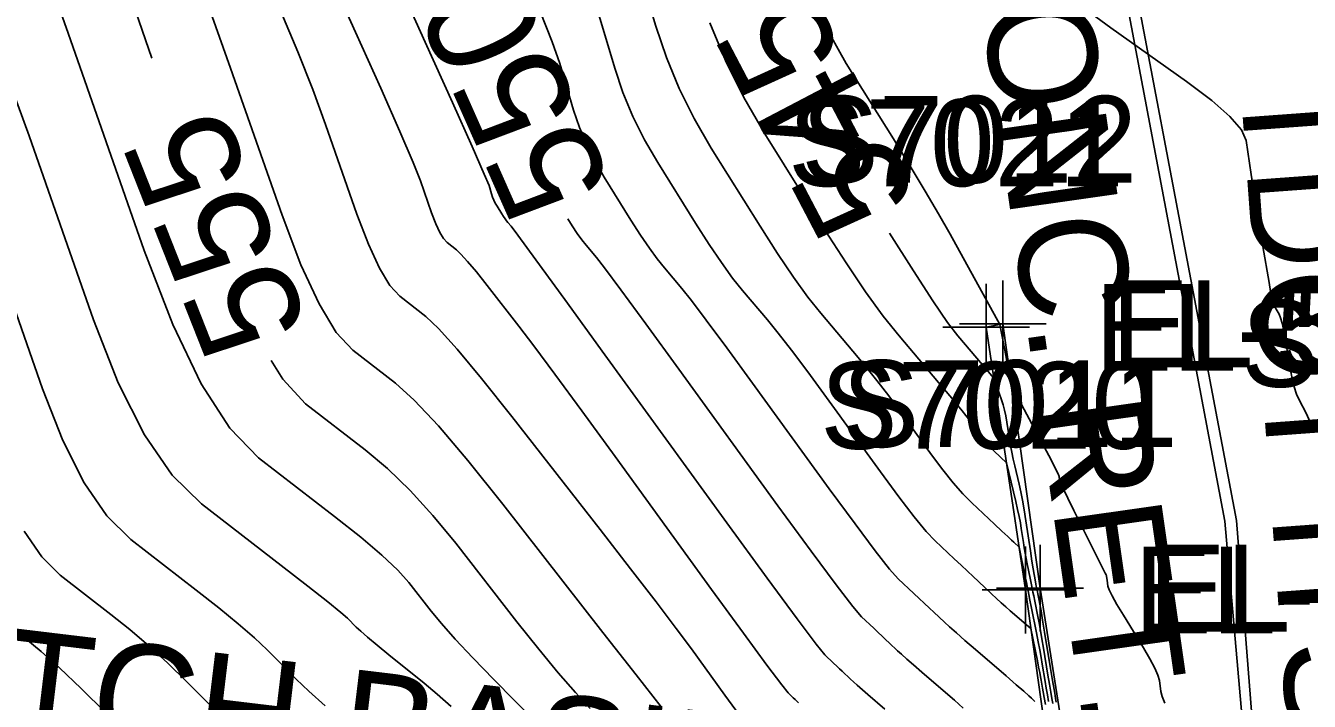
# Model space of a CAD drawing. Extents: x 1724534 to 1727318, y 657156 to 660047.
# Drawn here: x 1725500.6 to 1725559.7, y 658686.4 to 658717.6 of the extents above; entities that cross this region are included whole.
import ezdxf

# ---------------------------------------------------------------- set-up
doc = ezdxf.new("R2010")
doc.units = 0
for name, color, linetype in [('SURVEY - CONTOURS - Index with Text', 7, 'Continuous'), ('SURVEY - CONTOURS - Intermediate with optional Text', 7, 'Continuous'), ('SURVEY - DRAINAGE - Storm Sewer Text', 7, 'Continuous'), ('SURVEY - DTM - Breaklines', 7, 'Continuous'), ('SURVEY - DTM - Breaklines - Points - Elevations', 7, 'Continuous'), ('SURVEY - DTM - Breaklines - Points - Locators', 7, 'Continuous'), ('SURVEY - DTM - Breaklines - Points - Numbers', 7, 'Continuous'), ('SURVEY - ROADSIDE BARRIERS with Text', 7, 'Continuous'), ('SURVEY - TRANSPORTATION - Features - Points - Numbers', 7, 'Continuous'), ('SURVEY - UTILITIES - Electric (Underground) with Text', 7, 'Continuous'), ('SURVEY - UTILITIES - Fiber Optic Cable (Underground) with Text', 7, 'Continuous'), ('SURVEY - UTILITIES - Poles and Miscellaneous with Text', 7, 'Continuous')]:
    doc.layers.add(name, color=color, linetype=linetype)

msp = doc.modelspace()

# ---------------------------------------------------------------- linework, layer by layer
at = {"layer": 'SURVEY - CONTOURS - Index with Text'}
for points in [[(1725500.188, 658737.991), (1725501.361, 658731.538), (1725501.58, 658730.321), (1725501.723, 658729.502), (1725501.793, 658729.081), (1725501.878, 658728.489), (1725501.929, 658728.243), (1725502.02, 658727.948), (1725502.149, 658727.604), (1725502.318, 658727.211), (1725502.82, 658726.099), (1725503.139, 658725.293), (1725503.72, 658723.709), (1725504.564, 658721.345), (1725505.669, 658718.204), (1725506.416, 658716.07)], [(1725525.569, 658708.656), (1725525.769, 658708.343), (1725526.007, 658707.99), (1725526.222, 658707.694), (1725526.414, 658707.453), (1725526.894, 658706.886), (1725527.266, 658706.405), (1725528.021, 658705.388), (1725529.16, 658703.833), (1725530.683, 658701.741), (1725535.253, 658695.447), (1725536.779, 658693.357), (1725537.93, 658691.807), (1725538.704, 658690.798), (1725539.103, 658690.33), (1725539.665, 658689.801), (1725539.867, 658689.61), (1725540.053, 658689.435), (1725540.223, 658689.276), (1725540.376, 658689.132), (1725540.763, 658688.768), (1725540.941, 658688.604), (1725541.186, 658688.386), (1725541.497, 658688.114), (1725541.875, 658687.787), (1725542.972, 658686.844), (1725543.382, 658686.485), (1725543.79, 658686.116)], [(1725540.395, 658708.004), (1725541.491, 658706.268), (1725542.388, 658704.888), (1725543.069, 658703.892), (1725543.534, 658703.279), (1725545.197, 658701.317), (1725545.552, 658700.321), (1725545.624, 658700.097), (1725545.689, 658699.853), (1725545.746, 658699.588), (1725545.796, 658699.302), (1725545.919, 658698.512), (1725545.969, 658698.213), (1725546.026, 658697.908), (1725546.091, 658697.598), (1725546.163, 658697.283), (1725546.366, 658696.435), (1725546.442, 658696.092), (1725546.519, 658695.698), (1725546.596, 658695.253), (1725546.673, 658694.757), (1725546.88, 658693.368), (1725546.951, 658692.9), (1725547.007, 658692.535), (1725547.049, 658692.275), (1725547.078, 658692.118), (1725547.135, 658691.841), (1725547.153, 658691.749), (1725547.167, 658691.683), (1725547.175, 658691.642), (1725547.178, 658691.626), (1725547.18, 658691.617), (1725547.183, 658691.6), (1725547.192, 658691.556), (1725547.206, 658691.485), (1725547.226, 658691.386), (1725547.285, 658691.088), (1725547.318, 658690.912), (1725547.37, 658690.607), (1725547.443, 658690.175), (1725547.536, 658689.615), (1725547.811, 658687.949), (1725547.903, 658687.395), (1725547.972, 658686.98), (1725548.018, 658686.706), (1725548.042, 658686.572), (1725548.074, 658686.4)], [(1725511.912, 658702.142), (1725512.439, 658701.274), (1725513.492, 658700.138), (1725516.233, 658698.019), (1725517.264, 658697.154), (1725518.304, 658696.149), (1725519.351, 658695.004), (1725520.406, 658693.717), (1725523.229, 658690.1), (1725524.234, 658688.834), (1725525.131, 658687.746), (1725525.921, 658686.837), (1725526.603, 658686.107)], [(1725498.94, 658690.601), (1725500.607, 658689.313), (1725501.306, 658688.737), (1725502.153, 658687.977), (1725503.148, 658687.034), (1725504.292, 658685.905)]]:
    msp.add_lwpolyline(points, dxfattribs=at)
at = {"layer": 'SURVEY - CONTOURS - Intermediate with optional Text'}
for points in [[(1725512.342, 658724.917), (1725515.798, 658717.265), (1725516.956, 658714.684), (1725517.838, 658712.682), (1725518.446, 658711.259), (1725518.778, 658710.414), (1725519.296, 658708.933), (1725519.487, 658708.432), (1725519.669, 658708.038), (1725519.843, 658707.751), (1725520.009, 658707.572), (1725520.44, 658707.239), (1725520.65, 658707.042), (1725520.956, 658706.701), (1725521.359, 658706.216), (1725521.858, 658705.586), (1725523.319, 658703.715), (1725524.006, 658702.814), (1725524.974, 658701.514), (1725526.222, 658699.816), (1725527.75, 658697.718), (1725532.198, 658691.593), (1725533.669, 658689.573), (1725534.745, 658688.105), (1725535.428, 658687.19), (1725535.716, 658686.828), (1725535.96, 658686.599), (1725536.048, 658686.516), (1725536.128, 658686.44), (1725536.202, 658686.371)], [(1725515.204, 658725.215), (1725519.004, 658716.798), (1725520.257, 658714.018), (1725521.164, 658711.991), (1725521.725, 658710.717), (1725521.941, 658710.196), (1725522.057, 658709.81), (1725522.106, 658709.666), (1725522.164, 658709.526), (1725522.232, 658709.388), (1725522.311, 658709.253), (1725522.534, 658708.897), (1725522.614, 658708.772), (1725522.686, 658708.664), (1725522.752, 658708.573), (1725522.811, 658708.5), (1725522.957, 658708.327), (1725523.269, 658707.907), (1725524.093, 658706.779), (1725525.43, 658704.942), (1725527.279, 658702.397), (1725532.895, 658694.663), (1725534.757, 658692.108), (1725536.13, 658690.242), (1725537.014, 658689.066), (1725537.41, 658688.579), (1725537.812, 658688.2), (1725537.957, 658688.063), (1725538.091, 658687.938), (1725538.212, 658687.823), (1725538.599, 658687.459), (1725538.727, 658687.342), (1725538.902, 658687.186), (1725539.396, 658686.756), (1725540.182, 658686.08)], [(1725528.454, 658721.429), (1725529.621, 658717.534), (1725530.11, 658716.087), (1725530.699, 658714.669), (1725531.39, 658713.278), (1725532.182, 658711.916), (1725534.429, 658708.32), (1725535.236, 658707.058), (1725535.971, 658705.97), (1725536.634, 658705.055), (1725537.225, 658704.313), (1725538.705, 658702.566), (1725539.259, 658701.9), (1725539.807, 658701.213), (1725540.352, 658700.504), (1725540.892, 658699.774), (1725542.327, 658697.798), (1725542.846, 658697.104), (1725543.329, 658696.504), (1725543.774, 658695.997), (1725544.182, 658695.583), (1725545.222, 658694.605), (1725545.57, 658694.277), (1725545.834, 658694.029), (1725546.014, 658693.859), (1725546.11, 658693.769), (1725546.363, 658693.531), (1725546.642, 658692.166), (1725546.694, 658691.91), (1725546.762, 658691.58), (1725546.762, 658691.578), (1725546.773, 658691.524), (1725546.805, 658691.364), (1725546.858, 658691.098), (1725546.932, 658690.725), (1725547.159, 658689.59), (1725547.239, 658689.18), (1725547.311, 658688.803), (1725547.373, 658688.456), (1725547.427, 658688.142), (1725547.559, 658687.346), (1725547.609, 658687.045), (1725547.663, 658686.739), (1725547.719, 658686.428)], [(1725501.387, 658720.521), (1725502.556, 658717.21), (1725506.06, 658707.202), (1725507.374, 658703.79), (1725508.689, 658701.063), (1725510.004, 658699.019), (1725511.32, 658697.66), (1725514.831, 658694.946), (1725516.031, 658693.993), (1725516.999, 658693.17), (1725517.736, 658692.478), (1725518.241, 658691.915), (1725519.277, 658690.587), (1725519.749, 658690.017), (1725520.388, 658689.302), (1725521.194, 658688.443), (1725522.167, 658687.439), (1725524.983, 658684.568)], [(1725536.802, 658719.003), (1725537.587, 658717.27), (1725538.392, 658715.822), (1725540.567, 658712.343), (1725541.342, 658711.09), (1725542.035, 658709.94), (1725542.648, 658708.895), (1725543.18, 658707.952), (1725545.474, 658703.798), (1725545.762, 658702.287), (1725545.817, 658702.002), (1725545.858, 658701.793), (1725545.886, 658701.66), (1725545.899, 658701.604), (1725545.916, 658701.556), (1725545.923, 658701.53), (1725545.932, 658701.487), (1725545.943, 658701.429), (1725546.015, 658700.966), (1725547.533, 658698.127), (1725547.819, 658697.587), (1725548.026, 658697.184), (1725548.153, 658696.918), (1725548.203, 658696.788), (1725548.228, 658696.624), (1725548.276, 658696.491), (1725548.402, 658696.215), (1725548.604, 658695.794), (1725548.883, 658695.23), (1725549.731, 658693.535), (1725550.01, 658692.978), (1725550.209, 658692.58), (1725550.33, 658692.339), (1725550.371, 658692.257), (1725550.377, 658692.248), (1725550.381, 658692.232), (1725550.388, 658692.189), (1725550.411, 658692.025), (1725550.45, 658691.736), (1725550.506, 658691.571), (1725550.644, 658691.293), (1725550.865, 658690.902), (1725551.168, 658690.398), (1725552.085, 658688.904), (1725552.389, 658688.39), (1725552.613, 658687.968), (1725552.758, 658687.639), (1725552.822, 658687.403), (1725552.888, 658686.895), (1725552.945, 658686.665), (1725553.067, 658686.357)], [(1725526.826, 658718.621), (1725527.73, 658715.603), (1725528.109, 658714.482), (1725528.565, 658713.383), (1725529.101, 658712.306), (1725529.714, 658711.25), (1725531.455, 658708.464), (1725532.08, 658707.487), (1725532.65, 658706.644), (1725533.163, 658705.935), (1725533.621, 658705.36), (1725534.768, 658704.006), (1725535.261, 658703.402), (1725535.879, 658702.605), (1725536.621, 658701.614), (1725537.489, 658700.43), (1725539.969, 658697.015), (1725540.824, 658695.855), (1725541.529, 658694.938), (1725542.084, 658694.264), (1725542.489, 658693.832), (1725543.37, 658693.003), (1725543.687, 658692.705), (1725543.978, 658692.431), (1725544.244, 658692.18), (1725544.484, 658691.955), (1725545.089, 658691.385), (1725545.314, 658691.176), (1725545.532, 658690.976), (1725545.745, 658690.786), (1725545.953, 658690.605), (1725546.908, 658689.784), (1725547.202, 658688.309), (1725547.26, 658688.015), (1725547.308, 658687.767), (1725547.345, 658687.564), (1725547.373, 658687.406), (1725547.432, 658687.045), (1725547.463, 658686.87), (1725547.508, 658686.618), (1725547.569, 658686.288)], [(1725509.191, 658717.983), (1725510.038, 658715.607), (1725512.409, 658708.837), (1725513.279, 658706.544), (1725514.111, 658704.743), (1725514.907, 658703.433), (1725515.664, 658702.616), (1725517.635, 658701.093), (1725518.498, 658700.316), (1725519.608, 658699.128), (1725520.966, 658697.53), (1725522.571, 658695.52), (1725527.181, 658689.614), (1725528.719, 658687.65), (1725529.875, 658686.189)], [(1725512.35, 658718.22), (1725513.132, 658716.358), (1725513.818, 658714.621), (1725514.408, 658713.011), (1725515.853, 658708.885), (1725516.383, 658707.488), (1725516.89, 658706.39), (1725517.375, 658705.592), (1725517.837, 658705.094), (1725519.037, 658704.166), (1725519.622, 658703.617), (1725520.476, 658702.666), (1725521.598, 658701.314), (1725522.989, 658699.561), (1725527.057, 658694.349), (1725528.464, 658692.54), (1725529.634, 658691.02), (1725530.567, 658689.79), (1725531.263, 658688.849), (1725532.804, 658686.728), (1725533.314, 658686.028)], [(1725524.3, 658718.206), (1725524.853, 658716.812), (1725525.198, 658715.813), (1725525.839, 658713.672), (1725526.108, 658712.877), (1725526.432, 658712.097), (1725526.811, 658711.333), (1725527.246, 658710.584), (1725528.481, 658708.608), (1725528.925, 658707.915), (1725529.328, 658707.317), (1725529.693, 658706.814), (1725530.018, 658706.406), (1725530.831, 658705.446), (1725531.264, 658704.904), (1725531.95, 658703.996), (1725532.891, 658702.723), (1725534.086, 658701.085), (1725537.611, 658696.231), (1725538.802, 658694.606), (1725539.729, 658693.373), (1725540.394, 658692.531), (1725540.796, 658692.081), (1725541.517, 658691.402), (1725542.233, 658690.728), (1725542.43, 658690.543), (1725542.926, 658690.076), (1725543.155, 658689.866), (1725543.469, 658689.587), (1725543.868, 658689.237), (1725544.353, 658688.818), (1725545.761, 658687.607), (1725546.23, 658687.202), (1725546.581, 658686.897), (1725546.816, 658686.691), (1725546.933, 658686.585), (1725547.089, 658686.433)], [(1725549.44, 658718.308), (1725550.592, 658717.46), (1725554.079, 658714.981), (1725555.231, 658714.114), (1725556.071, 658713.372), (1725556.6, 658712.756), (1725556.818, 658712.264), (1725557.044, 658710.701), (1725557.105, 658710.298), (1725557.167, 658709.911), (1725557.228, 658709.542), (1725557.39, 658708.58), (1725557.453, 658708.207), (1725557.592, 658707.389), (1725557.872, 658705.727), (1725557.948, 658705.313), (1725558.022, 658704.984), (1725558.092, 658704.74), (1725558.161, 658704.581), (1725558.34, 658704.27), (1725558.409, 658704.107), (1725558.481, 658703.851), (1725558.556, 658703.504), (1725558.634, 658703.064), (1725558.848, 658701.767), (1725558.934, 658701.312), (1725559.031, 658700.921), (1725559.139, 658700.593), (1725559.258, 658700.328), (1725559.59, 658699.706), (1725559.71, 658699.437), (1725559.818, 658699.096)], [(1725532.111, 658717.692), (1725532.833, 658715.954), (1725533.679, 658714.251), (1725534.65, 658712.581), (1725537.403, 658708.176), (1725538.391, 658706.63), (1725539.292, 658705.297), (1725540.104, 658704.175), (1725540.828, 658703.267), (1725542.642, 658701.126), (1725543.256, 658700.399), (1725543.736, 658699.821), (1725544.082, 658699.395), (1725544.295, 658699.118), (1725544.685, 658698.582), (1725544.827, 658698.392), (1725544.964, 658698.224), (1725545.094, 658698.078), (1725545.218, 658697.953), (1725545.78, 658697.424), (1725546.207, 658695.64), (1725546.292, 658695.275), (1725546.363, 658694.946), (1725546.419, 658694.652), (1725546.462, 658694.394), (1725546.558, 658693.752), (1725546.595, 658693.51), (1725546.637, 658693.266), (1725546.682, 658693.02), (1725546.731, 658692.772), (1725546.867, 658692.106), (1725546.912, 658691.887), (1725546.944, 658691.731), (1725546.963, 658691.636), (1725546.97, 658691.603), (1725546.971, 658691.597), (1725546.978, 658691.562), (1725546.998, 658691.46), (1725547.032, 658691.291), (1725547.079, 658691.056), (1725547.222, 658690.339), (1725547.278, 658690.046), (1725547.34, 658689.705), (1725547.408, 658689.316), (1725547.482, 658688.878), (1725547.685, 658687.648), (1725547.756, 658687.22), (1725547.817, 658686.86), (1725547.869, 658686.567), (1725547.91, 658686.341)], [(1725499.719, 658715.34), (1725500.751, 658712.48), (1725503.715, 658704.013), (1725504.86, 658701.102), (1725506.071, 658698.718), (1725507.35, 658696.861), (1725508.695, 658695.532), (1725512.37, 658692.69), (1725513.595, 658691.739), (1725514.513, 658691.017), (1725515.123, 658690.524), (1725515.426, 658690.26), (1725515.825, 658689.86), (1725516.031, 658689.668), (1725516.351, 658689.39), (1725516.785, 658689.028), (1725517.333, 658688.581), (1725518.947, 658687.276), (1725519.56, 658686.762), (1725520.192, 658686.198)], [(1725498.946, 658707.749), (1725501.37, 658700.825), (1725502.307, 658698.444), (1725503.298, 658696.494), (1725504.343, 658694.976), (1725505.443, 658693.889), (1725508.449, 658691.564), (1725509.499, 658690.739), (1725510.393, 658690.004), (1725511.131, 658689.36), (1725511.715, 658688.808), (1725513.062, 658687.457), (1725513.649, 658686.897), (1725514.398, 658686.23)], [(1725500.524, 658694.27), (1725501.336, 658693.09), (1725502.191, 658692.245), (1725504.528, 658690.438), (1725505.402, 658689.738), (1725506.273, 658688.991), (1725507.14, 658688.197), (1725508.003, 658687.357), (1725510.3, 658685.054)]]:
    msp.add_lwpolyline(points, dxfattribs=at)
at = {"layer": 'SURVEY - DTM - Breaklines'}
msp.add_lwpolyline([(1725545.612, 658703.826), (1725544.845, 658703.667), (1725546.657, 658691.568), (1725549.439, 658671.759), (1725551.15, 658658.927), (1725552.828, 658647.519), (1725539.92, 658649.311), (1725530.721, 658650.357), (1725524.764, 658651.11)], dxfattribs=at)
at = {"layer": 'SURVEY - DTM - Breaklines - Points - Locators'}
for p, q in [((1725544.845, 658705.667), (1725544.845, 658701.667)), ((1725545.612, 658705.826), (1725545.612, 658701.826)), ((1725546.845, 658703.667), (1725542.845, 658703.667)), ((1725547.612, 658703.826), (1725543.612, 658703.826)), ((1725546.657, 658693.568), (1725546.657, 658689.568)), ((1725547.326, 658693.651), (1725547.326, 658689.651)), ((1725548.657, 658691.568), (1725544.657, 658691.568)), ((1725549.326, 658691.651), (1725545.326, 658691.651))]:
    msp.add_line(p, q, dxfattribs=at)
at = {"layer": 'SURVEY - ROADSIDE BARRIERS with Text'}
msp.add_lwpolyline([(1725554.029, 658647.668), (1725552.445, 658659.088), (1725550.443, 658671.884), (1725547.326, 658691.651), (1725545.612, 658703.826)], dxfattribs=at)
at = {"layer": 'SURVEY - UTILITIES - Electric (Underground) with Text'}
msp.add_lwpolyline([(1725538.314, 658827.699), (1725538.61, 658810.76), (1725539.309, 658794.446), (1725544.796, 658762.344), (1725548.909, 658731.403), (1725555.845, 658694.728), (1725557.583, 658674.802)], dxfattribs=at)
at = {"layer": 'SURVEY - UTILITIES - Fiber Optic Cable (Underground) with Text'}
msp.add_lwpolyline([(1725538.949, 658827.551), (1725539.433, 658810.741), (1725540.407, 658794.551), (1725545.54, 658762.23), (1725549.453, 658731.328), (1725556.372, 658694.759), (1725557.942, 658674.857)], dxfattribs=at)

# ---------------------------------------------------------------- texts
at = {"layer": 'SURVEY - CONTOURS - Index with Text'}
for s, rotation, p in [('550', 113.92518, (1725527.663, 658710.154)), ('545', 117.6634, (1725541.795, 658709.585)), ('555', 111.53417, (1725513.69, 658703.648))]:
    msp.add_text(s, height=5, rotation=rotation, dxfattribs=at).set_placement(p)
at = {"layer": 'SURVEY - DRAINAGE - Storm Sewer Text'}
msp.add_text('CATCH BASIN', height=5, rotation=353.14494, dxfattribs=at).set_placement((1725490.115, 658685.962))
at = {"layer": 'SURVEY - DTM - Breaklines - Points - Elevations'}
for s, p in [('EL-544.40', (1725549.845, 658701.667)), ('EL-543.91', (1725550.612, 658701.826)), ('EL-547.50', (1725551.657, 658689.568)), ('EL-544.28', (1725552.326, 658689.651))]:
    msp.add_text(s, height=4, dxfattribs=at).set_placement(p)
at = {"layer": 'SURVEY - DTM - Breaklines - Points - Numbers'}
for s, p in [('S7021', (1725535.715, 658710.167)), ('S7012', (1725536.325, 658710.326)), ('S7020', (1725537.196, 658698.068)), ('S7011', (1725538.195, 658698.151))]:
    msp.add_text(s, height=4, dxfattribs=at).set_placement(p)
at = {"layer": 'SURVEY - ROADSIDE BARRIERS with Text'}
msp.add_text('CONC. RET. WALL', height=5, rotation=278.09519, dxfattribs=at).set_placement((1725543.926, 658723.271))
at = {"layer": 'SURVEY - TRANSPORTATION - Features - Points - Numbers'}
msp.add_text('S7000', height=4, dxfattribs=at).set_placement((1725556.593, 658700.922))
at = {"layer": 'SURVEY - UTILITIES - Poles and Miscellaneous with Text'}
msp.add_text('TDOT ITS', height=5, rotation=274.18482, dxfattribs=at).set_placement((1725556.535, 658715.061))

doc.saveas('drawing.dxf')
